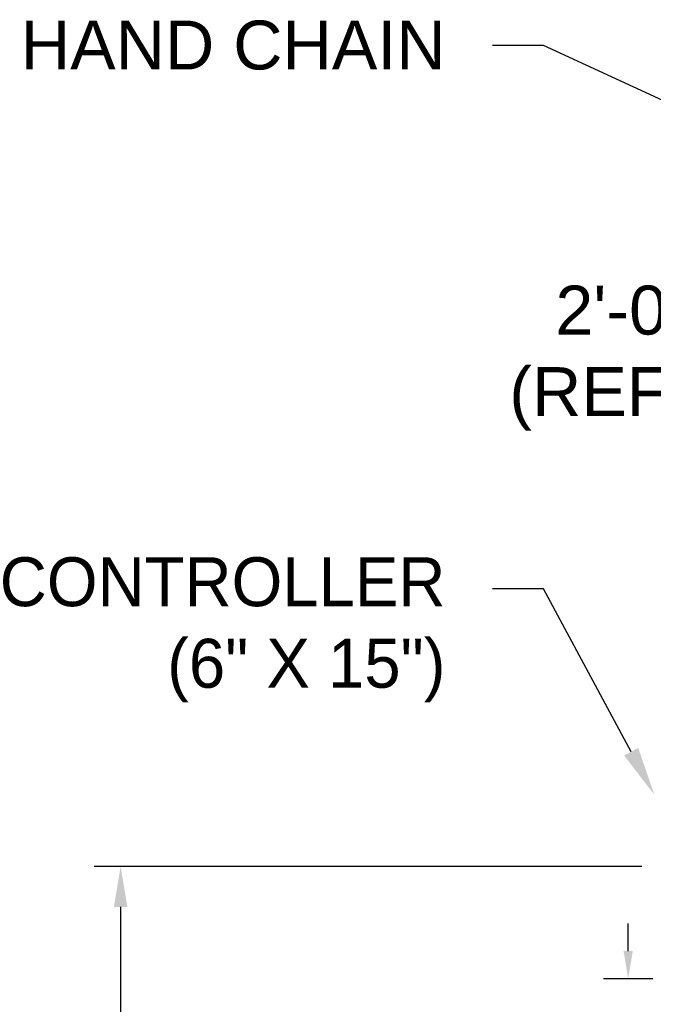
# Model space of a CAD drawing. Header units: inches. Extents: x 170 to 312, y 215 to 248.
# Tile 660 of 987: x 273.75 to 274.96, y 222.17 to 224.05. Entities that reach past the tile are written whole.
import ezdxf
from ezdxf import colors
from ezdxf.entities.mleader import LeaderData, LeaderLine
from ezdxf.math import Vec2, Vec3

# ---------------------------------------------------------------- set-up
doc = ezdxf.new("R2010")
doc.units = ezdxf.units.IN
doc.header["$LTSCALE"] = 0.25
doc.header["$MEASUREMENT"] = 0
doc.layers.add('ANNOTATIONS', color=1, linetype='Continuous')
doc.styles.add('ARIAL', font='arial.ttf', dxfattribs={"height": 0.09375})

msp = doc.modelspace()

# ---------------------------------------------------------------- linework, layer by layer
at = {"layer": 'ANNOTATIONS'}
for p, q in [((274.94158, 222.42941), (273.89063, 222.42941)), ((273.94173, 222.35175), (273.94173, 221.55133)), ((274.91542, 222.26716), (274.91542, 222.3203)), ((274.96256, 222.21402), (274.86829, 222.21402))]:
    msp.add_line(p, q, dxfattribs=at)
for points in [[(273.95467, 222.35175), (273.92878, 222.35175), (273.94173, 222.42941)], [(274.92428, 222.26716), (274.90657, 222.26716), (274.91542, 222.21402)]]:
    msp.add_solid(points, dxfattribs=at)

# ---------------------------------------------------------------- texts
at = {"layer": 'ANNOTATIONS', "insert": (275.03651, 223.40353), "char_height": 0.09375, "attachment_point": 6, "style": 'ARIAL'}
msp.add_mtext('2\'-0"\\P(REF)', dxfattribs=at)

# ---------------------------------------------------------------- leaders
at = {"layer": 'ANNOTATIONS'}
ml = msp.add_multileader_mtext('Standard', dxfattribs=at)
ml.set_content('HAND CHAIN', color=256, style='ARIAL')
ml.set_leader_properties()
ml.build(insert=Vec2(0, 0))
ml.multileader.update_dxf_attribs({"dogleg_length": 0.36, "arrow_head_size": 0.09375})
ctx = ml.context
ctx.base_point, ctx.char_height, ctx.arrow_head_size, ctx.landing_gap_size, ctx.plane_origin = Vec3(273.68142, 224.00302), 0.09375, 0.09375, 0.09, Vec3(275.4402, 223.56979)
ctx.text_align_type = 2
notes = []
notes.append((ctx, [(0, (1, 1, 0), (274.75312, 224.00302), (-1, 0), 0.09796, [(0, [(275.51298, 223.65272)], 0, [])])]))
ctx.mtext.insert, ctx.mtext.alignment, ctx.mtext.flow_direction = Vec3(274.56517, 224.05069), 3, 5
ml = msp.add_multileader_mtext('Standard', dxfattribs=at)
ml.set_content('CONTROLLER \\P(6" X 15")', color=256, style='ARIAL')
ml.set_leader_properties()
ml.build(insert=Vec2(0, 0))
ml.multileader.update_dxf_attribs({"dogleg_length": 0.36, "arrow_head_size": 0.09375})
ctx = ml.context
ctx.base_point, ctx.char_height, ctx.arrow_head_size, ctx.landing_gap_size, ctx.plane_origin = Vec3(273.58825, 222.96131), 0.09375, 0.09375, 0.09, Vec3(275.4402, 222.52808)
ctx.text_align_type = 2
notes.append((ctx, [(0, (1, 1, 0), (274.75312, 222.96131), (-1, 0), 0.09796, [(0, [(274.96562, 222.56679)], 0, [])])]))
ctx.mtext.insert, ctx.mtext.alignment, ctx.mtext.flow_direction = Vec3(274.56517, 223.02197), 3, 5
for ctx, leaders in notes:
    for number, flags, end, landing, length, lines in leaders:
        leader = LeaderData()
        leader.index, (leader.has_last_leader_line, leader.has_dogleg_vector, leader.attachment_direction) = number, flags
        leader.last_leader_point, leader.dogleg_vector, leader.dogleg_length = Vec3(end), Vec3(landing), length
        for number, points, colour, breaks in lines:
            line = LeaderLine()
            line.index, line.vertices, line.color, line.breaks = number, Vec3.list(points), colors.encode_raw_color(colour), breaks
            leader.lines.append(line)
        ctx.leaders.append(leader)

doc.saveas('drawing.dxf')
